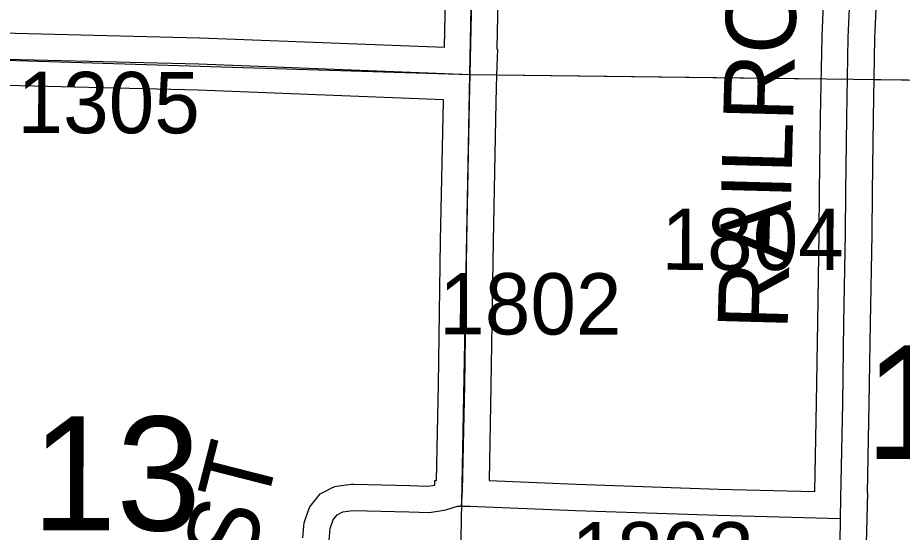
# Model space of a CAD drawing. Extents: x -132.8 to -73.3, y -60 to -26.
# Drawn here: x -110.093 to -109.082, y -35.24 to -34.652 of the extents above; entities that cross this region are included whole.
import ezdxf

# ---------------------------------------------------------------- set-up
doc = ezdxf.new("R2010")
doc.units = 0
for name, color, linetype in [('tdCoSecRdNmbr', 7, 'Continuous'), ('tdCoSecRdTxt', 7, 'Continuous'), ('tdCoSecRteBand', 7, 'Continuous'), ('tdCoSecRteCL', 7, 'Continuous'), ('tdCoSectLine', 7, 'Continuous'), ('tdCoSectLinePart', 7, 'Continuous'), ('tdCoSectNmbr', 7, 'Continuous'), ('tdCoSurfConc', 7, 'Continuous'), ('tdCoSurfGravel', 7, 'Continuous'), ('tdCoTwpBndryShd', 7, 'Continuous')]:
    doc.layers.add(name, color=color, linetype=linetype)

msp = doc.modelspace()

# ---------------------------------------------------------------- linework, layer by layer
at = {"layer": 'tdCoSecRteBand'}
for points in [[(-109.1825, -35.193), (-109.1806, -35.092), (-109.1791, -34.9998), (-109.1791, -34.9998), (-109.1791, -34.9998), (-109.1774, -34.8986), (-109.1769, -34.8506), (-109.1769, -34.8506), (-109.1769, -34.8505), (-109.1759, -34.7657), (-109.1759, -34.7656), (-109.1759, -34.7655), (-109.1742, -34.674), (-109.1742, -34.6736), (-109.1742, -34.6732), (-109.1693, -34.5642)], [(-109.1093, -34.567), (-109.1142, -34.6755), (-109.1159, -34.7665), (-109.1169, -34.8512), (-109.1174, -34.8993), (-109.1174, -34.8994), (-109.1174, -34.8995), (-109.1192, -35.0008), (-109.1206, -35.093), (-109.1206, -35.0931), (-109.1206, -35.0931), (-109.1225, -35.1943), (-109.1225, -35.1943), (-109.1225, -35.1945), (-109.1223, -35.1945), (-109.1231, -35.2244), (-109.1236, -35.2523)], [(-110.2621, -34.6657), (-109.8853, -34.675), (-109.8851, -34.6751), (-109.8849, -34.6751), (-109.6056, -34.6859), (-109.6041, -34.6115)], [(-109.5441, -34.6127), (-109.5456, -34.6877), (-109.5456, -34.6882), (-109.5451, -34.6882), (-109.5462, -34.7179), (-109.5468, -34.7477), (-109.5468, -34.7485), (-109.5468, -34.7486), (-109.5468, -34.7486), (-109.55, -34.9075), (-109.5525, -35.0722), (-109.5525, -35.0723), (-109.5525, -35.0724), (-109.5547, -35.1806), (-109.4548, -35.1849), (-109.2923, -35.1903), (-109.1825, -35.193)], [(-109.7674, -35.2462), (-109.7662, -35.2327), (-109.7658, -35.229), (-109.7646, -35.2255), (-109.7612, -35.2156), (-109.7595, -35.2108), (-109.7564, -35.2069), (-109.7517, -35.201), (-109.7475, -35.1957), (-109.7416, -35.1928), (-109.7352, -35.1895), (-109.7309, -35.1874), (-109.7262, -35.1867), (-109.7146, -35.185), (-109.712, -35.1846), (-109.7093, -35.1847), (-109.6455, -35.1864), (-109.6454, -35.1864), (-109.6453, -35.1864), (-109.6245, -35.187), (-109.6165, -35.1858), (-109.6166, -35.1804), (-109.6147, -35.1804), (-109.6125, -35.0712), (-109.61, -34.9066), (-109.61, -34.9065), (-109.61, -34.9064), (-109.6068, -34.7473), (-109.6068, -34.7459), (-109.887, -34.735), (-110.2631, -34.7257)]]:
    msp.add_lwpolyline(points, dxfattribs=at)
at = {"layer": 'tdCoSecRteCL'}
for points in [[(-109.5762, -34.7171), (-109.5741, -34.6121), (-109.5714, -34.4468), (-109.5684, -34.3068), (-109.565, -34.1438), (-109.562, -34.0002), (-109.5586, -33.8261), (-109.5564, -33.7185)], [(-109.1531, -35.2238), (-109.1526, -35.2003), (-109.1506, -35.0926), (-109.1492, -35.0003), (-109.1474, -34.899), (-109.1469, -34.8509), (-109.1459, -34.766), (-109.1442, -34.6746), (-109.1393, -34.5656), (-109.1334, -34.4457), (-109.1292, -34.333), (-109.1242, -34.223), (-109.1218, -34.1387), (-109.1188, -34.0173), (-109.1161, -33.9421), (-109.1151, -33.9046), (-109.1122, -33.8085), (-109.1098, -33.7245)], [(-110.3467, -34.7061), (-110.3381, -34.7016), (-110.3211, -34.6981), (-110.2991, -34.6962), (-110.2629, -34.6957), (-109.8861, -34.705), (-109.5762, -34.7171)], [(-109.5861, -35.2099), (-109.585, -35.1918), (-109.5825, -35.0717), (-109.58, -34.907), (-109.5768, -34.7479), (-109.5762, -34.7171)], [(-109.7375, -35.2489), (-109.7363, -35.2354), (-109.7328, -35.2255), (-109.7282, -35.2196), (-109.7217, -35.2164), (-109.7102, -35.2147), (-109.6463, -35.2164), (-109.6226, -35.2171), (-109.6039, -35.2142), (-109.5906, -35.21), (-109.5861, -35.2099)], [(-109.5861, -35.2099), (-109.5767, -35.2097), (-109.4559, -35.2149), (-109.2931, -35.2203), (-109.1531, -35.2238)], [(-109.1536, -35.2519), (-109.1531, -35.2238)]]:
    msp.add_lwpolyline(points, dxfattribs=at)
at = {"layer": 'tdCoSectLine'}
for points in [[(-109.5766, -34.7171), (-109.5568, -33.7185)], [(-110.5751, -34.6861), (-109.5766, -34.7171)], [(-109.5953, -35.7147), (-109.5766, -34.7171)], [(-109.5766, -34.7171), (-108.6374, -34.7284)]]:
    msp.add_lwpolyline(points, dxfattribs=at)
at = {"layer": 'tdCoSectLinePart'}
for points in [[(-109.5467, -34.7174), (-109.1753, -34.7219)], [(-109.1153, -34.7226), (-108.6374, -34.7284)]]:
    msp.add_lwpolyline(points, dxfattribs=at)
at = {"layer": 'tdCoSurfConc'}
msp.add_lwpolyline([(-109.1536, -35.2519), (-109.1531, -35.2238), (-109.1526, -35.2003), (-109.1506, -35.0926), (-109.1492, -35.0003), (-109.1474, -34.899), (-109.1469, -34.8509), (-109.1459, -34.766), (-109.1442, -34.6746), (-109.1393, -34.5656)], dxfattribs=at)
at = {"layer": 'tdCoSurfGravel'}
for points in [[(-109.5861, -35.2099), (-109.585, -35.1918), (-109.5825, -35.0717), (-109.58, -34.907), (-109.5768, -34.7479), (-109.5762, -34.7171), (-109.5741, -34.6121), (-109.5714, -34.4468), (-109.5684, -34.3068), (-109.565, -34.1438), (-109.562, -34.0002), (-109.5586, -33.8261), (-109.5564, -33.7185)], [(-110.3467, -34.7061), (-110.3381, -34.7016), (-110.3211, -34.6981), (-110.2991, -34.6962), (-110.2629, -34.6957), (-109.8861, -34.705), (-109.5762, -34.7171)], [(-109.7375, -35.2489), (-109.7363, -35.2354), (-109.7328, -35.2255), (-109.7282, -35.2196), (-109.7217, -35.2164), (-109.7102, -35.2147), (-109.6463, -35.2164), (-109.6226, -35.2171), (-109.6039, -35.2142), (-109.5906, -35.21), (-109.5861, -35.2099)], [(-109.5861, -35.2099), (-109.5767, -35.2097), (-109.4559, -35.2149), (-109.2931, -35.2203), (-109.1531, -35.2238)]]:
    msp.add_lwpolyline(points, dxfattribs=at)
at = {"layer": 'tdCoTwpBndryShd'}
msp.add_lwpolyline([(-109.7537, -41.7024), (-109.722, -40.7026), (-109.6938, -39.7054), (-109.6688, -38.7038), (-109.6375, -37.7067), (-109.617, -36.713), (-109.5953, -35.7147), (-109.5766, -34.7171), (-109.5568, -33.7185), (-109.5289, -32.724)], dxfattribs=at)

# ---------------------------------------------------------------- texts
at = {"layer": 'tdCoSecRdNmbr'}
for s, rotation, p in [('1305', 359.9169, (-110.0934, -34.7839)), ('1804', 359.9176, (-109.3576, -34.94)), ('1802', 359.9176, (-109.6116, -35.0137)), ('1803', 359.9176, (-109.4604, -35.2979))]:
    msp.add_text(s, height=0.07, rotation=rotation, dxfattribs=at).set_placement(p)
at = {"layer": 'tdCoSecRdTxt'}
for s, rotation, p in [('RAILROAD HIGHWAY', 88.4706, (-109.2136, -35.0093)), ('300TH ST', 75.7135, (-109.9146, -35.6227))]:
    msp.add_text(s, height=0.08, rotation=rotation, dxfattribs=at).set_placement(p)
at = {"layer": 'tdCoSectNmbr'}
for s, rotation, p in [('18', 359.9179, (-109.1251, -35.1561)), ('13', 359.9171, (-110.0772, -35.2374))]:
    msp.add_text(s, height=0.13, rotation=rotation, dxfattribs=at).set_placement(p)

doc.saveas('drawing.dxf')
